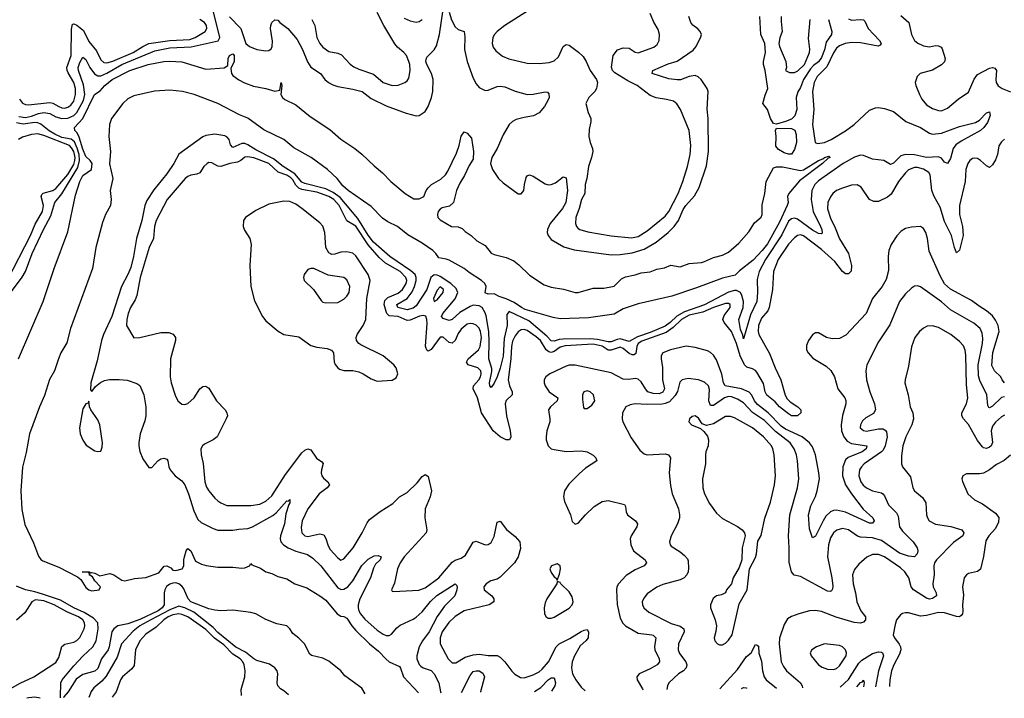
# Model space of a CAD drawing. Header units: inches. Extents: x 1682530 to 1839546, y 640742 to 791647.
# Tile 560 of 656: x 1821870 to 1828428, y 642667 to 647189. Entities that reach past the tile are written whole.
import ezdxf

# ---------------------------------------------------------------- set-up
doc = ezdxf.new("R2010")
doc.units = ezdxf.units.IN
doc.header["$MEASUREMENT"] = 0
doc.layers.add('B8624', color=7, linetype='Continuous')

msp = doc.modelspace()

# ---------------------------------------------------------------- linework, layer by layer
at = {"layer": 'B8624', "color": 5}
for points, elevation in [([(1821863.5, 646543.5), (1821910, 646537.7), (1821950, 646546.2), (1821995.5, 646564.5), (1822030.3, 646570.3), (1822070, 646564.3), (1822110, 646541.8), (1822150, 646530.7), (1822190, 646533), (1822230.8, 646549.2), (1822250, 646570), (1822284.9, 646630), (1822294.3, 646650), (1822303.6, 646690), (1822295.6, 646755.6), (1822261.8, 646850), (1822260.6, 646870), (1822270, 646902.3), (1822290, 646939.5), (1822310, 646923.7), (1822337.3, 646870), (1822367.8, 646827.8), (1822390, 646814.6), (1822410, 646815.4), (1822450, 646833), (1822550, 646890.5), (1822770, 646980.9), (1822870, 647001.4), (1823012.7, 647007.3), (1823191.3, 647048.7), (1823203.9, 647070), (1823158.8, 647250)], 360), ([(1823268.4, 647208.4), (1823342.4, 647130), (1823377.2, 647030), (1823401.6, 647010), (1823450, 646990.1), (1823510, 646982.2), (1823530, 646984.4), (1823545, 646995), (1823552.7, 647010), (1823555, 647045), (1823540.9, 647130), (1823542, 647150), (1823550, 647170.2), (1823570, 647187.9), (1823590, 647185.3), (1823603.6, 647170), (1823656.1, 647130), (1823717.3, 647057.3), (1823752.8, 646990), (1823787.5, 646907.5), (1823810, 646872.4), (1823872.9, 646830), (1823901.8, 646790), (1823926.7, 646770), (1823954.7, 646754.7), (1823990, 646743.3), (1824090, 646726.7), (1824150.1, 646710.1), (1824210, 646663.9), (1824310, 646615), (1824444.9, 646564.9), (1824510, 646547.5), (1824531.8, 646550), (1824570, 646577), (1824589.9, 646610.1), (1824614, 646670), (1824620.9, 646710), (1824623.9, 646790), (1824612, 646830), (1824582, 646890), (1824575.4, 646910), (1824576.3, 646923.7), (1824581.5, 646938.5), (1824630, 646986.7), (1824645.9, 647014.1), (1824665.4, 647090), (1824690, 647256)], 360), ([(1823815.8, 647190), (1823835.8, 647150), (1823849.5, 647070), (1823870, 647030.2), (1823890, 647005), (1823930, 646976.9), (1823990, 646964.5), (1824014.4, 646954.4), (1824072.1, 646892.1), (1824095.2, 646875.2), (1824130, 646858.4), (1824226.3, 646826.3), (1824290.4, 646770), (1824350, 646749.3), (1824390, 646751.3), (1824435.6, 646770), (1824450, 646780.3), (1824462, 646798), (1824470.5, 646849.5), (1824468.6, 646890), (1824462.8, 646910), (1824446, 646950), (1824429.1, 646970), (1824385.9, 647005.9), (1824368.2, 647028.2), (1824294.6, 647150), (1824250, 647237.2)], 380), ([(1824730, 647238.8), (1824746.6, 647186.6), (1824770, 647140.5), (1824790, 647123.8), (1824830.4, 647110), (1824835.1, 647075.1), (1824833, 646990), (1824850.7, 646910), (1824890, 646798.4), (1824910, 646762), (1824930, 646737), (1824970, 646717), (1824990, 646718), (1825050, 646744.2), (1825070, 646746.7), (1825101, 646741), (1825170, 646711.3), (1825250, 646691.2), (1825290, 646691.3), (1825370, 646708.7), (1825385.1, 646705.1), (1825395.4, 646695.4), (1825395.6, 646670), (1825387.6, 646650), (1825364.4, 646610), (1825330, 646567.8), (1825292.5, 646547.5), (1825230, 646537.7), (1825177.5, 646522.5), (1825151.6, 646510), (1825130.2, 646490), (1825090, 646422), (1825050.2, 646329.8), (1825013.8, 646270), (1825005.6, 646230), (1825018.2, 646190), (1825060.2, 646130), (1825090, 646102), (1825190, 646029.3), (1825210.6, 646029.4), (1825227.1, 646050), (1825231.5, 646090), (1825243.9, 646136.1), (1825250, 646148.2), (1825265.3, 646154.7), (1825290, 646146.2), (1825370, 646094.4), (1825390, 646089.1), (1825410, 646091.1), (1825437.8, 646102.2), (1825490, 646141.3), (1825510, 646134.8), (1825517.9, 646050), (1825507.5, 645970), (1825485.3, 645930), (1825403, 645830), (1825385, 645790), (1825383, 645770), (1825389.4, 645750), (1825410, 645723.2), (1825494.2, 645674.2), (1825563.9, 645656.1), (1825810, 645621.3), (1825870, 645623.3), (1825950, 645634.4), (1826030, 645659.5), (1826110, 645706.5), (1826190, 645770.7), (1826229.9, 645810.1), (1826257.5, 645850), (1826290, 645924.4), (1826306, 645950), (1826365.5, 646014.5), (1826395.6, 646070), (1826444.6, 646215.4), (1826456.6, 646310), (1826456.3, 646530), (1826448, 646592), (1826455.1, 646710), (1826449.7, 646729.7), (1826409.7, 646790), (1826388.5, 646808.5), (1826370, 646816.1), (1826330, 646810.5), (1826271.8, 646788.2), (1826250, 646787.5), (1826194.4, 646794.4), (1826083.6, 646830), (1826087.3, 646850), (1826190, 646894.2), (1826250, 646912.2), (1826355.3, 646984.7), (1826376.5, 647010), (1826406.6, 647073.4), (1826410.4, 647090), (1826402.5, 647110), (1826387.4, 647127.4), (1826352.5, 647152.5), (1826340.3, 647170), (1826326.4, 647210)], 360), ([(1825258.7, 647250), (1825101.1, 647150), (1825050.3, 647110), (1825031.8, 647090), (1825022.3, 647070), (1825016.5, 647030), (1825024.7, 647004.7), (1825041.8, 646981.8), (1825085.8, 646945.8), (1825127.7, 646927.7), (1825250, 646898.4), (1825330, 646897.2), (1825395.8, 646904.2), (1825430, 646914.9), (1825458.3, 646941.7), (1825490.7, 647009.3), (1825510, 647023.1), (1825530, 647018.3), (1825592.6, 646972.6), (1825622.3, 646942.3), (1825644, 646910), (1825670, 646850.7), (1825710.8, 646790), (1825718, 646770), (1825712.4, 646730), (1825701.6, 646710), (1825661.6, 646670), (1825640.5, 646630), (1825655.5, 646570), (1825673.4, 646530), (1825674.9, 646510), (1825662.2, 646457.8), (1825660.2, 646410), (1825669.1, 646370), (1825685.2, 646330), (1825687.3, 646310), (1825679.3, 646270), (1825659.3, 646210), (1825648.4, 646130), (1825635.2, 646090), (1825633.1, 646030), (1825611, 645990), (1825596.8, 645930), (1825574.7, 645870), (1825571.8, 645830), (1825579.5, 645810), (1825590, 645797.1), (1825600.7, 645790), (1825654.1, 645774.1), (1825810, 645749.5), (1825944, 645736), (1825990, 645744.6), (1826050, 645780.9), (1826170, 645880.1), (1826193.5, 645910), (1826256.1, 646030), (1826287.1, 646110), (1826317.2, 646210), (1826334.5, 646290), (1826341, 646350), (1826329, 646450), (1826271.3, 646591.3), (1826247.1, 646627.1), (1826224.8, 646644.8), (1826177.6, 646657.6), (1826110, 646667.1), (1826070, 646683.4), (1825982.2, 646750), (1825921.3, 646781.3), (1825834.3, 646834.3), (1825818.4, 646850), (1825811.4, 646871.4), (1825822.4, 646950), (1825851.5, 646988.5), (1825890, 647000.3), (1825930, 646997.8), (1825970, 646971.7), (1825990, 646968.6), (1826093.4, 647006.6), (1826115.9, 647024.1), (1826128.7, 647050), (1826131.2, 647090), (1826122.7, 647122.7), (1826092.9, 647172.9), (1826069.8, 647230)], 380), ([(1821870, 646658.4), (1821890, 646632.4), (1821910, 646623.2), (1821930, 646621.1), (1822070, 646637.8), (1822090, 646632.8), (1822130, 646609.2), (1822150, 646602.4), (1822170, 646600.1), (1822190, 646604.7), (1822210, 646618.6), (1822230, 646645.8), (1822242.5, 646690), (1822241.3, 646730), (1822231.6, 646770), (1822193.5, 646833.5), (1822186.3, 646850), (1822184.4, 646870), (1822212.1, 646950), (1822215.3, 647124.7), (1822222.2, 647157.8), (1822230, 647162), (1822250, 647152.7), (1822296.3, 647116.3), (1822330, 647044.2), (1822382.2, 646982.2), (1822410, 646922), (1822430, 646904), (1822450, 646901.3), (1822490, 646912.6), (1822625.6, 646970), (1822690, 647011.1), (1822730, 647028.9), (1822870, 647049.3), (1823003.4, 647056.6), (1823038.1, 647070), (1823105.3, 647110), (1823116, 647130), (1823114.5, 647150), (1823101.6, 647170), (1823070.2, 647190.2)], 380), ([(1827390, 647194.3), (1827410, 647185), (1827470, 647191), (1827490, 647187.4), (1827499, 647179), (1827520.7, 647130), (1827596.5, 647050), (1827608.2, 647030), (1827601.1, 647018.9), (1827586.7, 647013.3), (1827470, 647034.4), (1827410, 647036.9), (1827368.4, 647030), (1827330, 647015.5), (1827310, 646998.2), (1827290, 646968), (1827245.4, 646874.6), (1827181.6, 646810), (1827162.5, 646770), (1827151, 646710), (1827158.2, 646590), (1827150.1, 646490.1), (1827168.5, 646370), (1827184.3, 646364.3), (1827229.2, 646370), (1827275.3, 646390), (1827370, 646447.5), (1827427.9, 646490), (1827530, 646585.9), (1827570, 646601.5), (1827590, 646602.9), (1827630, 646596.4), (1827690, 646576.1), (1827771.6, 646510), (1827870, 646471.4), (1827930, 646431.5), (1827950, 646425.1), (1828010, 646433.1), (1828130, 646477.4), (1828236.5, 646503.5), (1828261.7, 646518.3), (1828310, 646568.4), (1828330, 646574), (1828333.4, 646550), (1828316.8, 646503.2), (1828291.6, 646470), (1828269, 646450), (1828139.7, 646380.3), (1828104.9, 646355.1), (1828086.9, 646330), (1828070, 646264), (1828050, 646231.1), (1828030, 646238.9), (1828010, 646266.2), (1827990, 646274.9), (1827910, 646270.3), (1827830, 646287.5), (1827770, 646290.2), (1827738.8, 646281.2), (1827690, 646232.2), (1827670, 646224.6), (1827624.5, 646250), (1827550, 646258.7), (1827490, 646284.7), (1827470, 646286), (1827430, 646272.2), (1827355.5, 646230), (1827190, 646115.2), (1827166.7, 646090), (1827145.5, 646050), (1827141.8, 645990), (1827154.4, 645910), (1827204.6, 645810), (1827212.5, 645790), (1827213.9, 645766.1), (1827210, 645761.7), (1827190, 645764.8), (1827150, 645785.8), (1827050, 645859.9), (1827030, 645866.5), (1827010, 645862.8), (1826990, 645846.1), (1826945.3, 645754.7), (1826836.5, 645590), (1826794.6, 645510), (1826781.5, 645458.5), (1826785.1, 645370), (1826779.5, 645310), (1826736.9, 645223.1), (1826690, 645061.2), (1826685.6, 645085.6), (1826670, 645124.5), (1826659.6, 645190), (1826687.9, 645270), (1826690.3, 645310), (1826680.7, 645350), (1826670.8, 645370), (1826644.5, 645384.5), (1826630, 645385.2), (1826590, 645373.2), (1826430, 645289.3), (1826296.9, 645243.1), (1826247.1, 645212.9), (1826202.4, 645170), (1826170, 645147), (1826070, 645103.4), (1825985.4, 645074.6), (1825930, 645043.9), (1825870, 645061.4), (1825850, 645058.5), (1825810, 645042.9), (1825790, 645043.2), (1825718.4, 645058.4), (1825670, 645061.7), (1825490, 645060.7), (1825462.6, 645057.4), (1825430, 645046.5), (1825410, 645048), (1825379.9, 645079.9), (1825261.7, 645181.7), (1825130, 645243.7), (1825115.4, 645224.6), (1825117.5, 645150), (1825096.1, 645063.9), (1825090, 644947.7), (1825070, 644867.2), (1825050, 644809.8), (1825030, 644766.9), (1825010, 644738.4), (1825000.5, 644750), (1825000.2, 644770), (1825015.3, 644844.7), (1825015, 644865), (1824993.8, 644930), (1824997.3, 645042.7), (1824993.9, 645110), (1824976.3, 645216.3), (1824970, 645236.5), (1824950, 645271), (1824930, 645282.6), (1824890, 645286.1), (1824870, 645278.5), (1824802.6, 645237.4), (1824750, 645189.9), (1824730, 645185.2), (1824690, 645197.8), (1824680.6, 645210), (1824688.2, 645230), (1824771, 645329), (1824788.7, 645370), (1824777.4, 645397.4), (1824741.3, 645430), (1824670, 645477.5), (1824650, 645487), (1824630, 645489.6), (1824608.4, 645471.6), (1824581.1, 645390), (1824510, 645282.6), (1824490, 645267.3), (1824450, 645254.5), (1824388.5, 645270), (1824383, 645290), (1824450, 645330.1), (1824485.1, 645374.9), (1824499.8, 645410), (1824509.7, 645450), (1824510.2, 645470), (1824503.3, 645490), (1824475.1, 645515.1), (1824334.5, 645610), (1824227.3, 645707.3), (1824190, 645753.3), (1824123, 645863), (1824005, 646005), (1823958.2, 646038.2), (1823910, 646062.3), (1823770, 646096.8), (1823750, 646106.6), (1823702, 646162), (1823625.3, 646210), (1823561.6, 646261.6), (1823442.5, 646322.5), (1823390, 646355.3), (1823370, 646362.7), (1823350, 646362.9), (1823290, 646336.2), (1823274.9, 646354.9), (1823265.5, 646390), (1823250, 646407.8), (1823235.4, 646415.4), (1823170, 646425.2), (1823110, 646417.7), (1823090, 646409.1), (1822930, 646292.2), (1822896.5, 646230), (1822850, 646161.1), (1822764.1, 646055.9), (1822717, 645983), (1822703.3, 645950), (1822684.8, 645850), (1822649, 645731), (1822629.2, 645610), (1822610, 645538), (1822590.1, 645490), (1822547.3, 645410), (1822484.4, 645210), (1822429.1, 645090), (1822415.6, 645050), (1822385.4, 644914.6), (1822343.7, 644770), (1822342.5, 644722.5), (1822350, 644711.3), (1822375.1, 644744.9), (1822407.7, 644772.3), (1822434.5, 644785.5), (1822467.9, 644792.1), (1822532.3, 644792.3), (1822585.8, 644785.8), (1822650, 644765.5), (1822670, 644750.7), (1822696.9, 644690), (1822711.1, 644610), (1822710.2, 644550), (1822704.1, 644515.9), (1822673.4, 644430), (1822663.6, 644370), (1822662.8, 644350), (1822670, 644311), (1822690, 644262), (1822730, 644204), (1822750, 644206), (1822789.2, 644250), (1822810, 644262.8), (1822830, 644266.8), (1822850, 644261), (1822857.3, 644250), (1822864.4, 644210), (1822872.8, 644190), (1822904.7, 644150), (1822950, 644116.3), (1822970.1, 644090.1), (1822994, 644030), (1823030, 643916.1), (1823057.5, 643857.5), (1823078.5, 643838.5), (1823158.4, 643798.4), (1823190, 643788.2), (1823290, 643786.9), (1823330, 643795.1), (1823390, 643798.6), (1823420.9, 643810), (1823555.5, 643884.5), (1823577.5, 643902.5), (1823650, 643982), (1823658.7, 643981.3), (1823670, 643990.6), (1823670.2, 643970), (1823662.3, 643957.7), (1823643.6, 643896.4), (1823633.7, 643830), (1823607.3, 643750), (1823604.5, 643730), (1823609.4, 643710), (1823627, 643690), (1823658, 643670), (1823710, 643648.3), (1823786, 643626), (1823821.6, 643601.6), (1823875.9, 643550), (1823990, 643402.9), (1824011.5, 643391.5), (1824030, 643394), (1824054.9, 643410), (1824088.9, 643450), (1824150, 643551.9), (1824190, 643593.4), (1824230, 643615.3), (1824258, 643618), (1824277.3, 643610), (1824270.3, 643590), (1824240, 643560), (1824225.7, 643534.3), (1824205.9, 643470), (1824136.5, 643330), (1824125.3, 643290), (1824124.9, 643270), (1824128.6, 643250), (1824139.1, 643230), (1824170, 643193.5), (1824250, 643121.8), (1824290, 643093.8), (1824310, 643085.4), (1824330, 643085.2), (1824345.8, 643094.2), (1824382.7, 643137.3), (1824405, 643155), (1824490, 643194), (1824510, 643207.4), (1824550, 643244.1), (1824607.3, 643312.7), (1824647.6, 643352.4), (1824770, 643428.7), (1824780, 643420), (1824783.2, 643410), (1824781.4, 643390), (1824768.2, 643350), (1824698.9, 643281.1), (1824650, 643212), (1824597, 643110), (1824553.8, 643050), (1824531.8, 643010), (1824514.4, 642950), (1824514.8, 642930), (1824530, 642891.8), (1824541.2, 642881.2), (1824558.4, 642870), (1824610, 642851.9), (1824630, 642830.3), (1824661, 642770), (1824671.8, 642710), (1824674.1, 642704.5)], 360), ([(1824430, 647197.8), (1824470, 647180.2), (1824510, 647173.1), (1824530, 647175.8), (1824549.8, 647190.2)], 380), ([(1827257.7, 647190), (1827279.8, 647110), (1827276.4, 647090), (1827241.6, 647038.4), (1827230, 646987.6), (1827210, 646936), (1827190, 646907.7), (1827156.1, 646883.9), (1827137.7, 646862.3), (1827091.5, 646790), (1827070, 646736.9), (1827052.7, 646707.3), (1827042.1, 646670), (1827045.7, 646590), (1827032.3, 646547.7), (1827010, 646525.4), (1826970, 646509.6), (1826910, 646492.1), (1826890, 646497.7), (1826870, 646530.9), (1826850, 646589.9), (1826819.2, 646630), (1826834.2, 646685.8), (1826851.8, 646730), (1826835.9, 646850), (1826824.8, 646890), (1826824.1, 646910), (1826836.7, 646970), (1826832.3, 647030), (1826806.8, 647090), (1826799.7, 647210)], 340), ([(1826942.6, 647210), (1826942.7, 647177.3), (1826949.1, 647110), (1826933, 647067), (1826926.7, 647030), (1826930.3, 647010), (1826973.6, 646910), (1826976.5, 646870), (1826970.4, 646850), (1826996.1, 646836.1), (1827030, 646837.7), (1827052.9, 646847.1), (1827096.4, 646890), (1827129.6, 646970), (1827131.6, 646991.6), (1827123.9, 647063.9), (1827134.3, 647190)], 340), ([(1827737.6, 647217.6), (1827791.3, 647170), (1827809.3, 647090), (1827830, 647049.2), (1827851.8, 647031.8), (1827890, 647013.7), (1827930, 647008.4), (1827970, 647016.2), (1827990, 647014.9), (1828006.2, 647006.2), (1828014.4, 646994.4), (1828032.9, 646930), (1828030, 646907.6), (1828010, 646887.2), (1827950, 646853.1), (1827866.8, 646830), (1827847.7, 646810), (1827834.9, 646770), (1827838.4, 646750), (1827862.3, 646690), (1827879.5, 646659.5), (1827910, 646621.1), (1827950, 646596.5), (1827990, 646583.2), (1828010, 646582.4), (1828050, 646599), (1828120.4, 646659.6), (1828190, 646704.9), (1828227.1, 646792.9), (1828250, 646823.8), (1828330, 646865), (1828350, 646870.2), (1828365.7, 646865.7), (1828376.5, 646850), (1828372.1, 646790), (1828374.4, 646770), (1828386.9, 646746.9), (1828412.7, 646730), (1828470, 646708.9)], 380), ([(1821863.4, 644930), (1822027.5, 645310), (1822099.4, 645530), (1822190, 645775.5), (1822241.3, 646018.7), (1822270, 646110.5), (1822290, 646151.2), (1822349.6, 646190.4), (1822353, 646230), (1822338.9, 646250), (1822310, 646276.1), (1822290, 646325.2), (1822266.6, 646406.6), (1822253.9, 646433.9), (1822238.4, 646450), (1822235.6, 646470), (1822289.7, 646530.3), (1822369.4, 646690.6), (1822405.8, 646714.2), (1822437.5, 646750), (1822487.1, 646790), (1822602.7, 646850), (1822725.6, 646890), (1822830, 646910.1), (1822870, 646913.3), (1822950, 646908.8), (1823110, 646858.6), (1823233.1, 646866.9), (1823256.9, 646883.1), (1823258.7, 646930), (1823266.6, 646950), (1823290, 646962), (1823298.4, 646950), (1823298.7, 646910), (1823276.4, 646863.6), (1823281.1, 646830), (1823290, 646816.9), (1823330, 646786.9), (1823367.5, 646767.5), (1823426.4, 646746.4), (1823510.2, 646730.2), (1823570, 646712.7), (1823602, 646718), (1823611, 646771), (1823616, 646750), (1823610.4, 646690), (1823620.4, 646670), (1823637.2, 646657.2), (1823710, 646621.1), (1823804.7, 646544.7), (1823936.6, 646456.6), (1824010, 646392.4), (1824102.4, 646330), (1824150, 646292), (1824230, 646214), (1824287.6, 646167.6), (1824341.3, 646110), (1824437.6, 646030), (1824494.6, 645994.6), (1824530, 645995.4), (1824562.4, 646010), (1824577.7, 646050), (1824590, 646068.4), (1824614, 646090), (1824674.6, 646125.4), (1824705.2, 646154.8), (1824721.7, 646178.3), (1824780.5, 646299.5), (1824798, 646350), (1824810, 646412), (1824830, 646442), (1824850, 646432), (1824878.8, 646398.8), (1824893.4, 646310), (1824890, 646259.3), (1824863.9, 646216.1), (1824833.4, 646150), (1824800.7, 646099.3), (1824780.2, 646050), (1824759.3, 645970), (1824733.3, 645946.7), (1824684.8, 645935.2), (1824670, 645925.7), (1824657.9, 645910), (1824652.3, 645890), (1824654.2, 645870), (1824670, 645855.6), (1824747.2, 645810), (1824790, 645807.8), (1824818.2, 645798.2), (1824837.2, 645777.2), (1824877.3, 645750), (1824914.9, 645714.9), (1824970, 645683.7), (1825010, 645632.7), (1825030, 645623.6), (1825110, 645603.5), (1825160.8, 645580.8), (1825194.8, 645554.8), (1825266.4, 645486.4), (1825362.8, 645422.8), (1825410, 645406.5), (1825492.8, 645392.8), (1825570, 645370.3), (1825590, 645371.4), (1825690, 645399.3), (1825761.1, 645398.9), (1825819, 645410), (1825830, 645413.7), (1825877.5, 645462.5), (1825905.6, 645474.4), (1825970, 645488.1), (1826010, 645502.7), (1826070, 645508.8), (1826114, 645526), (1826165.2, 645534.8), (1826207.5, 645552.5), (1826270, 645542.8), (1826330, 645564.4), (1826410, 645571.4), (1826430, 645576.5), (1826490, 645605.2), (1826550, 645618.6), (1826590, 645639.1), (1826660.6, 645699.4), (1826725.8, 645774.2), (1826764.5, 645835.5), (1826807.9, 645872.1), (1826815.1, 645890), (1826815.7, 645955.7), (1826833.1, 646030), (1826841.6, 646110), (1826890, 646202), (1826910, 646207.6), (1826950, 646207.8), (1827070, 646184.7), (1827090, 646187.6), (1827189.9, 646250.1), (1827218.4, 646261.6), (1827230, 646271.2), (1827259.1, 646279.1), (1827268.2, 646270), (1827255, 646265), (1827217.8, 646230), (1827064, 646116), (1826992.4, 646030), (1826982.8, 646010), (1826987.5, 645970), (1826980.9, 645950), (1826930, 645840.6), (1826850, 645695.6), (1826815.7, 645650), (1826754.1, 645585.9), (1826663.9, 645516.1), (1826634.6, 645485.4), (1826550, 645465.9), (1826378, 645402), (1826212.5, 645347.5), (1825990, 645294.4), (1825890, 645262), (1825830, 645226.5), (1825657.8, 645202.2), (1825470, 645196.3), (1825423.4, 645203.4), (1825237.6, 645257.6), (1825211.8, 645270), (1825163.5, 645303.5), (1825110, 645329.6), (1825063.3, 645343.3), (1825030, 645361.6), (1824990, 645360.3), (1824970, 645368.6), (1824977.4, 645410), (1824968.4, 645430), (1824946.2, 645450), (1824864.2, 645504.2), (1824831.2, 645531.2), (1824730, 645585.4), (1824710, 645594), (1824661, 645601), (1824642.2, 645630), (1824622.6, 645650), (1824550, 645699.7), (1824455.3, 645755.3), (1824385.7, 645810), (1824321.5, 645841.5), (1824285.5, 645865.5), (1824210, 645944.6), (1824058, 646050), (1824022.5, 646082.5), (1823985.3, 646130), (1823919.8, 646190), (1823811.9, 646270), (1823695.5, 646335.5), (1823629.7, 646390), (1823495.8, 646455.8), (1823390, 646532.7), (1823335.2, 646555.2), (1823189.7, 646630), (1823032.8, 646690), (1822954.5, 646710), (1822870, 646718.1), (1822767, 646713), (1822630, 646681.4), (1822590, 646660.8), (1822557.1, 646630), (1822482, 646530), (1822468.7, 646491.3), (1822462.9, 646410), (1822474.6, 646310), (1822468.4, 646228.4), (1822490.2, 646130), (1822473.8, 646050), (1822479.3, 645990), (1822474.5, 645950), (1822442.4, 645890), (1822421.8, 645838.2), (1822378.4, 645670), (1822355.9, 645530), (1822208.8, 645130), (1822185.1, 645034.9), (1822145.3, 644970), (1822127.8, 644930), (1822102.6, 644850), (1822069.2, 644790.8), (1822034.8, 644685.2), (1822001.8, 644610), (1821936.1, 644430), (1821914.2, 644305.8), (1821890, 644206.6), (1821877.5, 644050), (1821885, 643925), (1821904.8, 643824.8), (1821962.7, 643702.7), (1821994.5, 643614.5), (1822011.3, 643591.3), (1822023.8, 643583.8), (1822130, 643541.2), (1822256, 643476), (1822277.6, 643457.6), (1822310, 643404.4), (1822330, 643388.7), (1822350, 643384.2), (1822399, 643390), (1822409.2, 643410), (1822369.7, 643449.7), (1822355.6, 643475.6), (1822334, 643490), (1822336.4, 643496.4), (1822328.4, 643508.4), (1822286, 643510), (1822334, 643510), (1822343.6, 643503.6), (1822350, 643506), (1822370, 643500.5), (1822404.1, 643484.1), (1822470, 643499), (1822496.9, 643490), (1822550, 643453.4), (1822570, 643450.2), (1822634.1, 643465.9), (1822710, 643472.2), (1822797.2, 643502.8), (1822832.6, 643547.4), (1822850, 643550.4), (1822876.4, 643536.4), (1822890, 643521.6), (1822910, 643517.6), (1822952.7, 643530), (1822963.7, 643550), (1822962.9, 643590), (1822967.3, 643610), (1822979.3, 643650), (1822990, 643666), (1823010.4, 643650), (1823041.8, 643581.8), (1823080.7, 643560.7), (1823111.1, 643551.1), (1823190, 643540.2), (1823290, 643541.9), (1823350, 643534.4), (1823370, 643536.9), (1823400.9, 643550), (1823410, 643566), (1823417.1, 643557.1), (1823473.4, 643533.4), (1823510, 643510.3), (1823550, 643499), (1823590, 643477.8), (1823650, 643462), (1823703, 643430), (1823782.4, 643402.4), (1823870, 643350.3), (1823910, 643320.8), (1823984.3, 643230), (1824010, 643213.8), (1824030, 643211.3), (1824050, 643200.3), (1824082.3, 643150), (1824110, 643117.8), (1824200.1, 643030), (1824260.6, 642980.6), (1824310, 642928.6), (1824331.3, 642910), (1824398.7, 642878.7), (1824407.5, 642867.5), (1824426.9, 642810), (1824525.7, 642702.5)], 340), ([(1821810, 645369.4), (1821887.6, 645472.4), (1821909.5, 645510), (1821953.3, 645630), (1822028, 645790), (1822077.9, 645882.1), (1822104.6, 645970), (1822151.1, 646028.9), (1822256.5, 646203.5), (1822269.2, 646250), (1822266.1, 646290), (1822253.7, 646333.7), (1822234.3, 646374.3), (1822213.3, 646393.3), (1822150, 646404.7), (1822104.9, 646424.9), (1822067.6, 646447.6), (1822012, 646492), (1821990, 646501.9), (1821970, 646503.5), (1821893.4, 646493.4), (1821850, 646501.2)], 360), ([(1821790, 645452), (1821941.5, 645750), (1821973.6, 645826.4), (1822021.1, 645910), (1822028.4, 645950), (1822012.9, 646010), (1822017.1, 646022.9), (1822027.1, 646032.9), (1822090, 646050.1), (1822110, 646063.4), (1822190, 646158.1), (1822230, 646222.7), (1822238.2, 646250), (1822239.2, 646270), (1822231.2, 646310), (1822215.9, 646335.9), (1822201.5, 646350), (1822030, 646417.3), (1821990, 646427.4), (1821950, 646423.4), (1821890, 646407), (1821861.9, 646390)], 380), ([(1828430, 646391.8), (1828410, 646374.2), (1828392.4, 646347.6), (1828381.6, 646290), (1828370, 646255.1), (1828350, 646220.9), (1828330, 646204.5), (1828310, 646214), (1828270, 646251.3), (1828250, 646264), (1828230, 646266.6), (1828216.9, 646263.1), (1828198.4, 646250), (1828185.3, 646230), (1828171.4, 646190), (1828167.8, 646110), (1828130.1, 645950), (1828129.6, 645889.6), (1828150.1, 645810), (1828153.2, 645750), (1828130, 645654), (1828110, 645636), (1828095.8, 645670), (1828075.7, 645750), (1828030, 645843.7), (1827999.8, 645939.8), (1827961, 646010), (1827945.9, 646050), (1827933.9, 646153.9), (1827924.4, 646170), (1827890, 646192.1), (1827850, 646203.9), (1827830, 646203.7), (1827790, 646187.2), (1827770, 646168.9), (1827723, 646110), (1827674.3, 646025.7), (1827650, 646007.1), (1827590, 645978), (1827558, 645978), (1827530, 645991.3), (1827473.5, 646073.5), (1827447.7, 646087.7), (1827410, 646086.2), (1827350, 646066.5), (1827310, 646049.8), (1827286, 646030), (1827270, 646008), (1827253.5, 645970), (1827251.2, 645928.8), (1827270, 645867.2), (1827302.2, 645802.2), (1827330, 645728.1), (1827390.1, 645630.1), (1827410.2, 645549.8), (1827407.8, 645512.2), (1827390, 645495.1), (1827370, 645494.7), (1827350, 645509.8), (1827298.3, 645578.3), (1827210, 645656.7), (1827090, 645748.6), (1827070, 645754.1), (1827049.6, 645750.4), (1827030, 645736), (1826990, 645692.7), (1826922.2, 645590), (1826891.2, 645510), (1826884.4, 645390), (1826861.4, 645270), (1826851.9, 645248.1), (1826810, 645200.3), (1826790.6, 645150), (1826788.7, 645110), (1826793.3, 645090), (1826864.3, 644964.3), (1826900.6, 644870), (1826939, 644790), (1826967.2, 644687.2), (1826982.2, 644662.2), (1827001.9, 644641.9), (1827052, 644610), (1827072.4, 644590), (1827071.8, 644570), (1827050, 644549.9), (1827010.1, 644549.9), (1826990, 644561.7), (1826930, 644609.9), (1826901.9, 644641.9), (1826847.1, 644687.1), (1826834.7, 644710), (1826823.5, 644763.5), (1826779.4, 644839.4), (1826770, 644850.6), (1826750, 644862), (1826712.9, 644872.9), (1826698.1, 644890), (1826668.7, 644948.7), (1826645.1, 645030), (1826611.5, 645111.5), (1826561.3, 645170), (1826553.9, 645190), (1826562.2, 645217.8), (1826602.9, 645270), (1826600.9, 645290), (1826590, 645297), (1826570, 645297.7), (1826490, 645271.3), (1826419.5, 645240.5), (1826330, 645219.2), (1826278.8, 645190), (1826223, 645137), (1826175, 645105), (1826012.7, 645047.3), (1825989.5, 645030), (1825980.7, 645010), (1825974.8, 644965.2), (1825963.6, 644956.4), (1825950, 644955), (1825930, 644964.1), (1825890, 644998.7), (1825870, 645006.5), (1825810, 644986.3), (1825790, 644987.2), (1825750, 645012.3), (1825690, 645026.9), (1825503.7, 645016.2), (1825470, 645005.9), (1825430, 644978.9), (1825410, 644972.1), (1825394.9, 644974.9), (1825375.7, 644990), (1825338.4, 645050), (1825310, 645076.6), (1825250, 645117.9), (1825230, 645124.9), (1825210, 645122), (1825190, 645108.3), (1825170, 645082.6), (1825152.7, 645047.3), (1825144.9, 645010), (1825141.1, 644930), (1825122.6, 644790), (1825131.4, 644750), (1825149.5, 644710), (1825150.1, 644690), (1825109.2, 644650.8), (1825103.4, 644630), (1825113, 644550), (1825137.5, 644450), (1825141.2, 644410), (1825131.8, 644388.2), (1825110, 644389.1), (1825070, 644408.7), (1825024.5, 644450), (1824945.1, 644570), (1824919.1, 644670), (1824889.9, 644730), (1824892.2, 644750), (1824929.2, 644790), (1824939.9, 644810), (1824944.6, 644830), (1824940.8, 644850), (1824922.4, 644870), (1824856.4, 644890), (1824847, 644907), (1824856.2, 644930), (1824925.3, 644990), (1824936.2, 645010), (1824944.9, 645070), (1824939.1, 645110), (1824930, 645132.5), (1824910, 645154), (1824890, 645163.2), (1824870, 645165), (1824850, 645159.1), (1824810, 645126.5), (1824790, 645096.8), (1824770, 645052.1), (1824750, 645033.3), (1824730, 645038), (1824690, 645072.9), (1824670, 645072.6), (1824610, 644992.1), (1824590, 644981.1), (1824584.5, 644984.5), (1824576.8, 644996.8), (1824573.9, 645013.9), (1824583.4, 645163.4), (1824581.9, 645190), (1824574.1, 645214.1), (1824557.5, 645217.5), (1824533.3, 645213.3), (1824470, 645186), (1824450, 645185.3), (1824390.4, 645210.4), (1824330, 645216), (1824316, 645230), (1824310, 645245.1), (1824298.6, 645290), (1824302.6, 645317.4), (1824322.7, 645337.3), (1824390, 645367.4), (1824420.2, 645390), (1824444.5, 645430), (1824447.9, 645450), (1824442.2, 645470), (1824404, 645510), (1824307, 645567), (1824264.2, 645604.2), (1824190, 645689.2), (1824110, 645813.5), (1824050, 645848.4), (1823997.1, 645950), (1823963.1, 645990), (1823928.7, 646010), (1823850, 646039.6), (1823750, 646057), (1823730, 646065.1), (1823710, 646085.9), (1823690, 646121.7), (1823676, 646136), (1823650, 646151.6), (1823592.4, 646172.4), (1823530, 646230.7), (1823430, 646267.1), (1823390, 646275.9), (1823370, 646273.6), (1823343.8, 646250), (1823321.6, 646238.4), (1823270, 646229.5), (1823210, 646210.6), (1823190, 646211.8), (1823150, 646235.8), (1823130, 646236), (1823118, 646230), (1823097.4, 646210), (1823070, 646168.2), (1823050, 646158.3), (1823010, 646153.3), (1822990, 646144.7), (1822972.4, 646130), (1822851.8, 645990), (1822779.2, 645850), (1822769.1, 645810), (1822762.4, 645730), (1822733.4, 645670), (1822673.6, 645470), (1822650.9, 645350), (1822638.9, 645321.1), (1822607.7, 645270), (1822593.2, 645230), (1822582.8, 645190), (1822581.1, 645150), (1822630, 645068.4), (1822670, 645070.5), (1822810, 645104), (1822863.7, 645103.7), (1822893, 645093), (1822907.4, 645070), (1822907.8, 645050), (1822873.8, 644930), (1822871.6, 644810), (1822878.7, 644770), (1822906.6, 644686.6), (1822924.4, 644650), (1822950, 644626), (1822970, 644624.4), (1822990, 644632.2), (1823031.2, 644670), (1823070, 644728), (1823090, 644743.8), (1823110, 644746), (1823130, 644733), (1823180.3, 644650), (1823238, 644590), (1823250.6, 644570), (1823253.4, 644550), (1823246, 644530), (1823184.4, 644410), (1823158.4, 644390), (1823100.6, 644359.4), (1823088.8, 644350), (1823077.4, 644330), (1823077.8, 644290), (1823092, 644232), (1823103.5, 644110), (1823114.5, 644074.5), (1823130, 644050.3), (1823170, 644000.3), (1823190, 643983.1), (1823210, 643968.9), (1823250, 643952.8), (1823410, 643950.9), (1823470, 643960.5), (1823510, 643980.6), (1823550, 644015.6), (1823641.5, 644158.5), (1823750, 644302.3), (1823770, 644321.1), (1823790, 644328.2), (1823810, 644322.8), (1823846.5, 644266.5), (1823883.2, 644243.2), (1823892.1, 644232.1), (1823879.4, 644190), (1823877.3, 644170), (1823882, 644150), (1823893, 644133), (1823922, 644110), (1823933.1, 644090), (1823917.6, 644070), (1823865, 644030), (1823790, 643929.7), (1823751.2, 643850), (1823744.5, 643804.5), (1823748.9, 643770), (1823768.4, 643750), (1823790, 643745.2), (1823870, 643763), (1823895.5, 643755.5), (1823910, 643732.7), (1823924, 643684), (1823938.1, 643658.1), (1823990, 643602.4), (1824010, 643588.2), (1824030, 643597.1), (1824090.8, 643670), (1824151.4, 643770), (1824183.4, 643836.6), (1824200.8, 643859.2), (1824270, 643911.8), (1824355.5, 643964.5), (1824399.7, 644010), (1824450, 644039), (1824517.2, 644102.8), (1824550, 644145.5), (1824570, 644159.3), (1824576.2, 644156.2), (1824590, 644146), (1824611.8, 644050), (1824603.9, 644010), (1824570.9, 643930), (1824568.6, 643870), (1824582.9, 643790), (1824578, 643770), (1824430.1, 643610), (1824405, 643570), (1824386.8, 643530), (1824365.5, 643434.5), (1824346.8, 643390), (1824350, 643382), (1824359.6, 643379.6), (1824528.2, 643388.2), (1824570, 643402.7), (1824661, 643470), (1824750, 643575.2), (1824770, 643586.8), (1824810, 643599.7), (1824839, 643621), (1824890, 643707), (1824910, 643713.8), (1824970, 643690.3), (1824990, 643691.6), (1825010, 643704.2), (1825030, 643744.9), (1825050, 643840.7), (1825070, 643848.2), (1825112.3, 643792.3), (1825170, 643746.2), (1825200.6, 643710), (1825205.2, 643665.2), (1825191, 643609), (1825165, 643570), (1825070, 643473.7), (1825050, 643461.2), (1825007.6, 643450), (1824976.5, 643430), (1824960.9, 643410), (1824963.7, 643390), (1825015.6, 643350), (1825027.8, 643330), (1825028.8, 643310), (1824997.3, 643290), (1824829.7, 643250.3), (1824770, 643213.2), (1824727.6, 643172.4), (1824684.4, 643110), (1824670.1, 643070), (1824671.1, 643030), (1824723.8, 642930), (1824750, 642904.5), (1824775.6, 642904.4), (1824838.1, 642941.9), (1824890, 642957.6), (1824930, 642960.9), (1824990, 642952.6), (1825050, 642952.4), (1825070, 642940.6), (1825101.5, 642910), (1825147.5, 642847.5), (1825167.5, 642827.5), (1825206.4, 642806.4), (1825230, 642803.9), (1825290, 642822.7), (1825330, 642844.2), (1825350, 642860.4), (1825391.8, 642910), (1825442.8, 643010), (1825462.1, 643030), (1825535, 643065), (1825610, 643112.1), (1825630, 643121.9), (1825650, 643125.3), (1825657.4, 643110), (1825656, 643070), (1825641.8, 643050), (1825604, 643016), (1825565.5, 642950), (1825549.2, 642910), (1825544.6, 642870), (1825551.7, 642830), (1825574.3, 642790), (1825610, 642741.9), (1825637.1, 642717.7)], 380), ([(1828429.7, 644770), (1828413.6, 644790), (1828404.7, 644810), (1828361.5, 644850), (1828344.8, 644884.8), (1828351.2, 644971.2), (1828393.1, 645110), (1828386.7, 645150), (1828370, 645185.7), (1828350, 645215.2), (1828310, 645249.3), (1828259.4, 645279.4), (1828210, 645316.7), (1828070, 645393.3), (1828030, 645429.1), (1828001.5, 645481.5), (1827927.2, 645647.2), (1827915.7, 645730), (1827904.4, 645770), (1827890, 645798.3), (1827870, 645809.8), (1827810, 645806.5), (1827770, 645798), (1827740.5, 645779.5), (1827712.5, 645747.5), (1827675.2, 645690), (1827658.8, 645650), (1827654.7, 645610), (1827657.2, 645517.2), (1827641.9, 645458.1), (1827614.8, 645410), (1827550.9, 645330), (1827507.3, 645230), (1827372.4, 645087.6), (1827330, 645064.4), (1827282, 645062), (1827244, 645070), (1827190, 645101.2), (1827170, 645101.2), (1827150, 645089), (1827123, 645050), (1827110, 645018), (1827110.6, 644990), (1827120.5, 644970), (1827153.5, 644933.5), (1827240.4, 644880.4), (1827271.7, 644851.7), (1827297.3, 644810), (1827318, 644730), (1827366, 644670), (1827372.3, 644652.3), (1827371.8, 644630), (1827349.7, 644550.3), (1827341.8, 644490), (1827344.2, 644450), (1827358, 644410), (1827380.6, 644380.6), (1827410, 644364.1), (1827511.8, 644350), (1827507.1, 644330), (1827482, 644310), (1827388.1, 644271.9), (1827370, 644255.8), (1827353.4, 644210), (1827350.4, 644150.4), (1827370.4, 644090.4), (1827409.1, 644030), (1827487.7, 643927.7), (1827553.2, 643870), (1827560.3, 643850), (1827550, 643834), (1827530, 643834.7), (1827370, 643907.9), (1827310, 643920.8), (1827290, 643917.8), (1827270, 643908.5), (1827240, 643880), (1827220.4, 643850), (1827170, 643747.6), (1827150, 643736), (1827130, 643797.2), (1827123, 643890), (1827138.5, 643950), (1827169.4, 644010.6), (1827182.5, 644050), (1827197.1, 644130), (1827193.6, 644170), (1827170, 644289.6), (1827150, 644342.7), (1827129.8, 644370), (1827081.7, 644410), (1826970, 644460.4), (1826941.1, 644481.1), (1826854.5, 644570), (1826783.8, 644623.8), (1826763.8, 644650), (1826746.1, 644686.1), (1826727.7, 644707.7), (1826676.9, 644730), (1826569.8, 644750), (1826557.1, 644770), (1826545.7, 644825.7), (1826510, 644922.4), (1826490, 644952.4), (1826470, 644972), (1826450, 644982.7), (1826370, 645004.5), (1826310, 645012.7), (1826203.8, 644990), (1826153.8, 644970), (1826142, 644950), (1826142.1, 644930), (1826150.7, 644870.7), (1826151.7, 644790), (1826164.3, 644730), (1826154, 644706), (1826130, 644695.2), (1826090, 644697), (1826054.7, 644710), (1826037.2, 644730), (1826010, 644775), (1825990, 644792.9), (1825970, 644798.6), (1825927.9, 644792.1), (1825890, 644793.6), (1825810, 644835.2), (1825570, 644887.7), (1825530, 644887.7), (1825510, 644879.9), (1825401.5, 644830), (1825375, 644810), (1825364.3, 644790), (1825363.7, 644770), (1825369.5, 644750), (1825396.8, 644710), (1825454.7, 644670), (1825450.9, 644650), (1825406.2, 644610), (1825392.8, 644590), (1825401.9, 644530), (1825400.5, 644510), (1825381, 644450), (1825376.6, 644410), (1825377.4, 644390), (1825390.2, 644350.2), (1825410, 644330.3), (1825430, 644323.8), (1825510, 644312.5), (1825610, 644316.6), (1825649.3, 644309.3), (1825690, 644287), (1825707, 644270), (1825714, 644250), (1825639.6, 644200.4), (1825596.5, 644163.5), (1825527, 644093), (1825498.8, 644050), (1825492.4, 644012.4), (1825498.6, 643978.6), (1825538, 643890), (1825550, 643844.7), (1825570, 643827.3), (1825590, 643834), (1825638, 643890), (1825695.7, 643944.3), (1825750, 643978), (1825790, 643984.9), (1825897.5, 643957.5), (1825905.3, 643945.3), (1825910.3, 643910), (1825918, 643890), (1825972.2, 643850), (1825984.9, 643830), (1825979.7, 643810), (1825941.7, 643750), (1825936.3, 643730), (1825940.5, 643690), (1825958.2, 643650), (1826035.3, 643590), (1826044.2, 643570), (1826028.4, 643550), (1825970, 643522.7), (1825910, 643484.7), (1825857.6, 643430), (1825847.5, 643410), (1825844.5, 643390), (1825848.9, 643291.1), (1825870, 643202), (1825888.1, 643168.1), (1825905.8, 643150), (1825990, 643100.1), (1826080.7, 643090), (1826090, 643086.9), (1826107.9, 643070), (1826097.8, 643010), (1826099.4, 642990), (1826128.4, 642930), (1826132.1, 642910), (1826116.1, 642890), (1826070, 642862.5), (1825995.8, 642830), (1825980.3, 642810), (1825983.2, 642790), (1826018.1, 642730), (1826019.9, 642722.9)], 420), ([(1828430, 644675.5), (1828410, 644671.4), (1828350, 644613.6), (1828330, 644603.1), (1828325.1, 644605.1), (1828317.8, 644617.8), (1828310.9, 644690), (1828264.1, 644784.1), (1828256.2, 644816.2), (1828253.1, 644890), (1828281.5, 645030), (1828284.7, 645064.7), (1828280.4, 645100.4), (1828266.8, 645130), (1828225.8, 645165.8), (1828070, 645255), (1828010, 645308.2), (1827870, 645409.7), (1827850, 645415.4), (1827830, 645412.6), (1827810, 645399.7), (1827770, 645361.1), (1827729.2, 645310), (1827664.5, 645155.5), (1827590, 645042.9), (1827511.7, 644890), (1827505.3, 644850), (1827510.2, 644790), (1827531.2, 644710), (1827563.5, 644630), (1827569.1, 644590), (1827555.5, 644564.5), (1827504.5, 644535.5), (1827483.3, 644516.7), (1827469.2, 644490), (1827468.2, 644470), (1827490, 644451.4), (1827510, 644447.7), (1827590, 644463), (1827621.7, 644461.7), (1827634.6, 644454.6), (1827642.5, 644442.5), (1827647.4, 644410), (1827634.6, 644350), (1827620.3, 644319.7), (1827610, 644308.4), (1827495, 644230), (1827475.8, 644210), (1827463.5, 644190), (1827459.4, 644150), (1827471.8, 644110), (1827488, 644088), (1827510, 644070.2), (1827550, 644049.2), (1827610, 644037.2), (1827619.6, 644030), (1827630, 644017), (1827655.6, 643955.6), (1827710, 643903.6), (1827720.9, 643880.9), (1827730, 643809.1), (1827750, 643779.7), (1827821.2, 643710), (1827847.2, 643670), (1827851.4, 643650), (1827847.8, 643630), (1827830, 643609.7), (1827790, 643614.4), (1827730, 643634.2), (1827610, 643718.1), (1827550, 643736), (1827470, 643741), (1827450, 643746.6), (1827390, 643790.5), (1827350, 643798.8), (1827312.8, 643787.2), (1827290, 643768.7), (1827270, 643735.4), (1827256.4, 643690), (1827250.6, 643610), (1827278.8, 643470), (1827285.5, 643414.5), (1827284, 643396), (1827276.7, 643383.3), (1827270, 643378), (1827250, 643381.5), (1827070, 643477.7), (1827028.2, 643488.2), (1827010, 643509), (1826995, 643575), (1826995.8, 643670), (1826989.8, 643749.8), (1827000.2, 643890), (1827050.5, 644070), (1827058.3, 644130), (1827050.6, 644250), (1827043.4, 644290), (1827028.5, 644330), (1827001.7, 644370), (1826904.2, 644444.2), (1826830, 644517.7), (1826751.7, 644571.7), (1826690, 644635.4), (1826650, 644660.8), (1826610, 644675.9), (1826590, 644678.2), (1826564.1, 644670), (1826490, 644618.1), (1826470, 644618.9), (1826458.9, 644650), (1826464.5, 644724.5), (1826457.3, 644750), (1826430, 644774.5), (1826390, 644788.3), (1826323.2, 644796.8), (1826282, 644790), (1826267.4, 644772.6), (1826250.2, 644710.2), (1826236.3, 644683.7), (1826197.1, 644642.9), (1826170, 644630.3), (1826150, 644626), (1826050, 644624.3), (1825970, 644629.7), (1825936.9, 644623.1), (1825907.3, 644610), (1825886, 644570), (1825882.4, 644530), (1825886.7, 644510), (1825942, 644402), (1825999.3, 644319.3), (1826030, 644295.6), (1826050, 644289.1), (1826170, 644296.9), (1826190.4, 644290), (1826203.7, 644270), (1826196, 644170), (1826205.7, 644085.7), (1826215.8, 644030), (1826256.9, 643930), (1826265.5, 643890), (1826264.4, 643870), (1826251, 643829), (1826208.4, 643750), (1826197.1, 643710), (1826201.6, 643690), (1826210, 643680.5), (1826270, 643642.8), (1826298.9, 643618.9), (1826317.2, 643597.2), (1826322.3, 643582.3), (1826324.9, 643535.1), (1826321.5, 643510), (1826313.4, 643490), (1826295.6, 643470), (1826270, 643456.5), (1826153.6, 643426.4), (1826112.8, 643407.2), (1826050, 643362.9), (1826026.3, 643333.7), (1826016.5, 643310), (1826017.4, 643290), (1826027.6, 643270), (1826060.6, 643240.6), (1826210, 643165.9), (1826270, 643147.7), (1826293.2, 643130), (1826295.8, 643110), (1826257.3, 643030), (1826256.1, 642990), (1826265, 642965), (1826306.3, 642910), (1826312.9, 642890), (1826309.4, 642870), (1826291.1, 642850), (1826258, 642830), (1826193.4, 642770), (1826183.6, 642750), (1826179.8, 642725.1)], 440), ([(1828430, 644552.6), (1828410, 644541.7), (1828370, 644506.8), (1828350, 644480.9), (1828340.9, 644450), (1828348.6, 644371.4), (1828340.7, 644350), (1828330, 644339.8), (1828310, 644331.8), (1828290, 644335.3), (1828282.3, 644342.3), (1828250, 644383.9), (1828190, 644492.1), (1828155, 644530), (1828145, 644550), (1828145.2, 644570), (1828176, 644630), (1828184.2, 644670), (1828175, 644755), (1828172.5, 644952.5), (1828166.8, 644986.8), (1828154.9, 645014.9), (1828130, 645044.7), (1828071.1, 645090), (1827990, 645136.8), (1827950.3, 645149.7), (1827914.5, 645145.5), (1827890, 645132.8), (1827862.6, 645110), (1827831.6, 645070), (1827810, 645009), (1827790, 644879), (1827766.5, 644790), (1827765.3, 644770), (1827787.6, 644690), (1827800.3, 644610), (1827819, 644570), (1827822.6, 644530), (1827811.1, 644490), (1827770.9, 644410), (1827752.5, 644350), (1827743, 644283), (1827744, 644230), (1827750.3, 644210), (1827802.7, 644142.7), (1827819.6, 644070), (1827830, 644050.5), (1827884, 644004), (1827905.5, 643970), (1827910.3, 643890), (1827915.3, 643870), (1827928.4, 643850), (1827970, 643826.9), (1828072.5, 643812.5), (1828143.8, 643790), (1828157.6, 643770), (1828152.4, 643750), (1828090, 643704.7), (1827976.2, 643590), (1827963.5, 643570), (1827959.3, 643550), (1827960.1, 643490), (1827952.3, 643430), (1827955, 643410), (1827973.8, 643370), (1827976.5, 643350), (1827950, 643331), (1827930, 643328.5), (1827910, 643333.2), (1827822, 643390), (1827807.9, 643410), (1827791, 643470), (1827779.6, 643490), (1827766, 643510), (1827737.1, 643537.1), (1827630, 643610.4), (1827590, 643624.2), (1827550, 643624.3), (1827512.9, 643607.1), (1827459.1, 643560.9), (1827430, 643525.1), (1827417.3, 643490), (1827421.6, 643430), (1827437.5, 643370), (1827446.4, 643310), (1827472.6, 643250), (1827503.1, 643210), (1827502.8, 643190), (1827490, 643174.3), (1827470, 643167.6), (1827428.6, 643171.4), (1827307.9, 643207.9), (1827210, 643245), (1827167.3, 643252.7), (1827130, 643250.8), (1827058.8, 643230), (1827010, 643212.8), (1826984.5, 643195.5), (1826961.7, 643158.3), (1826931.6, 643068.4), (1826928.7, 643030), (1826942.7, 642910), (1826957.9, 642877.9), (1826977.8, 642850), (1827071, 642771), (1827081.9, 642750), (1827083.1, 642737.4)], 460), ([(1828470, 644287.8), (1828427.5, 644252.5), (1828375.8, 644224.2), (1828330, 644189.8), (1828290, 644166.9), (1828262.3, 644162.3), (1828176.3, 644163.7), (1828150.6, 644149.4), (1828145.5, 644130), (1828150, 644112), (1828183.8, 644030), (1828228.2, 643990), (1828281.8, 643961.8), (1828370, 643900.3), (1828391.4, 643871.4), (1828390, 643840.9), (1828370, 643798), (1828325, 643750), (1828304.5, 643715.5), (1828288.8, 643611.2), (1828270, 643527.3), (1828250, 643512.2), (1828190, 643499.7), (1828175.5, 643490), (1828160.4, 643470), (1828150.2, 643410), (1828155.2, 643355.2), (1828149.5, 643290), (1828151.4, 643248.6), (1828149.2, 643230), (1828140.4, 643219.6), (1828130, 643210.8), (1828110, 643211.2), (1828030, 643235.8), (1827990, 643239.7), (1827910, 643218.9), (1827870, 643215), (1827790, 643236.9), (1827770, 643237.4), (1827750, 643233), (1827736.1, 643223.9), (1827710.3, 643190), (1827700.2, 643159.8), (1827687.8, 643090), (1827695.8, 643070), (1827728.4, 643028.4), (1827736.8, 643010), (1827737.6, 642990), (1827730, 642962), (1827691.1, 642890), (1827676.4, 642850), (1827664.4, 642790), (1827662.1, 642750), (1827663.3, 642745.3)], 480), ([(1824172.2, 642697.7), (1824150, 642734.2), (1824036.6, 642816.6), (1824008.3, 642850), (1823930, 642914.8), (1823890, 642935.3), (1823813.1, 642953.1), (1823801.7, 642961.7), (1823767.4, 643030), (1823730, 643068.7), (1823690, 643098.5), (1823669.8, 643130), (1823650, 643149.8), (1823582.2, 643162.2), (1823510, 643191.2), (1823443.6, 643230), (1823410, 643239.5), (1823290, 643253.5), (1823210, 643249.8), (1823170, 643254.2), (1823130, 643263.7), (1823010, 643309.9), (1822993.2, 643330), (1822960.4, 643400.4), (1822950, 643414.7), (1822930, 643429.8), (1822910, 643436.1), (1822890, 643433.3), (1822870, 643426.8), (1822848, 643412), (1822836.5, 643390), (1822833.1, 643370), (1822832.1, 643290), (1822819.9, 643270), (1822792.8, 643250), (1822670, 643192.8), (1822590, 643164.2), (1822523.8, 643150), (1822496.3, 643130), (1822483.3, 643110), (1822467.2, 643010), (1822459.7, 642990), (1822414.5, 642930), (1822390, 642866.6), (1822370, 642847.8), (1822290, 642825.4), (1822246.2, 642793.8), (1822193.8, 642710), (1822163.2, 642676.8), (1822161.4, 642670.3)], 340), ([(1822142.1, 642670), (1822143.1, 642676.9), (1822144, 642770), (1822153, 642790), (1822230, 642883.9), (1822290, 642948.7), (1822356.5, 643010), (1822378.8, 643050), (1822392.3, 643130), (1822390.4, 643170), (1822361.8, 643201.8), (1822299.8, 643239.8), (1822229.9, 643270), (1822141.1, 643321.1), (1822021.4, 643361.4), (1821970, 643376.9), (1821908.7, 643388.7), (1821850, 643413.7)], 340), ([(1821772.3, 642710), (1821873.2, 642766.8), (1821965.4, 642810), (1822110, 642905.5), (1822130, 642938), (1822150, 643011.6), (1822170, 643026.7), (1822230, 643040.2), (1822250, 643052.4), (1822270, 643072.4), (1822300.1, 643130), (1822305, 643150), (1822302.8, 643170), (1822290.4, 643190), (1822262.7, 643210), (1822183.8, 643243.8), (1822099, 643290), (1822030, 643315.9), (1821976.5, 643323.5), (1821950.2, 643310), (1821904, 643236), (1821850, 643187.3)], 360), ([(1823660.6, 642690.7), (1823630, 642716.8), (1823608, 642730), (1823589.8, 642749.8), (1823585.8, 642770), (1823588.8, 642830), (1823585.1, 642850), (1823569.8, 642870), (1823533.6, 642893.6), (1823450, 642919), (1823430, 642929.6), (1823374.4, 642974.4), (1823310, 643007.5), (1823190, 643106.3), (1823158.6, 643138.6), (1823030, 643240), (1822970, 643270.4), (1822930, 643280.1), (1822870, 643256.2), (1822742.8, 643190), (1822671, 643150), (1822625.5, 643114.5), (1822549.1, 643030), (1822519, 642941), (1822445.3, 642814.7), (1822418.3, 642781.7), (1822363.3, 642736.7), (1822346.6, 642713.4), (1822330.5, 642672.6)], 360), ([(1823347.2, 642686.4), (1823345.5, 642725.5), (1823369, 642810), (1823372.7, 642850), (1823365.9, 642890), (1823356.1, 642910), (1823338.4, 642930), (1823290, 642961.9), (1823230, 643022.7), (1823168.6, 643068.6), (1823110, 643125.8), (1822990, 643209.4), (1822950, 643225.7), (1822929.1, 643229.1), (1822890, 643222.7), (1822858.3, 643210), (1822829.6, 643190), (1822778.6, 643141.4), (1822710, 643093.4), (1822670.1, 643050), (1822642.1, 642990), (1822633.3, 642886.7), (1822616.4, 642863.6), (1822554.2, 642810), (1822542.5, 642790), (1822512.9, 642710), (1822485.8, 642674.7)], 380), ([(1826532.4, 642729.9), (1826650, 642858.5), (1826710, 642945), (1826742, 642970), (1826770, 643024.7), (1826782, 643022), (1826790, 643014), (1826792.4, 642967.6), (1826810, 642914), (1826817.5, 642850), (1826827.9, 642810), (1826842.6, 642790), (1826910.3, 642735)], 440), ([(1827335.7, 642740.8), (1827390, 642792.3), (1827457.9, 642902.1), (1827478.9, 642921.1), (1827550, 642965.3), (1827590, 642976.6), (1827610, 642974.8), (1827617.3, 642970), (1827624.2, 642950), (1827590.7, 642849.3), (1827569.7, 642744)], 460), ([(1824812.5, 642706.4), (1824870, 642818.9), (1824890, 642846), (1824910, 642851), (1824930, 642849.2), (1824954.5, 642834.5), (1824965.4, 642810), (1824939.4, 642710), (1824939.3, 642708.2)], 360), ([(1825298.6, 642713.1), (1825340.4, 642739.6), (1825390, 642790.2), (1825410, 642803.1), (1825430, 642802.8), (1825439.5, 642770), (1825434, 642750), (1825411.4, 642714.6)], 360), ([(1827446.5, 642742.4), (1827470, 642772.8), (1827482.6, 642777.4), (1827490, 642787.3), (1827493.8, 642770), (1827490.8, 642743)], 440), ([(1826677, 642731.9), (1826690, 642738.5), (1826710, 642735.8), (1826711.4, 642732.3)], 420), ([(1822006.9, 642668.2), (1821970, 642673.6), (1821930.8, 642670), (1821918.8, 642667)], 360)]:
    msp.add_lwpolyline(points, dxfattribs=dict(at, elevation=elevation))
for points, elevation in [([(1826990, 646292.4), (1826961.3, 646301.3), (1826923.5, 646323.5), (1826906.4, 646346.4), (1826908.4, 646410), (1826904, 646450), (1826910, 646466.8), (1827010, 646464.3), (1827032.3, 646452.3), (1827042.6, 646422.6), (1827042.7, 646370), (1827030, 646322.7), (1827010, 646293.7)], 340), ([(1823630, 645979.8), (1823530, 645959.7), (1823443.4, 645916.6), (1823374.9, 645870), (1823361.1, 645850), (1823358.9, 645810), (1823366.9, 645786.9), (1823402.3, 645730), (1823411.7, 645690), (1823402.3, 645550), (1823408.8, 645410), (1823435, 645315), (1823486.4, 645210), (1823510, 645183), (1823592.5, 645112.5), (1823630, 645091.7), (1823730, 645075.8), (1823810, 645018.6), (1823850, 645007.1), (1823918, 644998), (1823947.4, 644987.4), (1823959.5, 644970), (1823965.3, 644910), (1823971.7, 644891.7), (1823988.8, 644868.8), (1824000.6, 644860.6), (1824030, 644852.2), (1824090, 644850.4), (1824130, 644842.4), (1824158.8, 644830), (1824210, 644796.4), (1824250, 644779.5), (1824350, 644787.3), (1824378, 644802), (1824389.2, 644830), (1824377, 644870), (1824362, 644890), (1824292, 644950), (1824142.5, 645022.5), (1824129.7, 645030), (1824113.8, 645050), (1824112.2, 645070), (1824118.8, 645090), (1824157.7, 645150), (1824175.3, 645190), (1824183.3, 645330), (1824204.9, 645450), (1824190.4, 645490), (1824110, 645615.7), (1824090, 645632.4), (1824050, 645642.5), (1824010, 645639.9), (1823970, 645625.5), (1823950, 645624.1), (1823930, 645634.5), (1823908.9, 645670), (1823902.5, 645770), (1823890, 645812), (1823870, 645834.8), (1823750, 645931.7), (1823710, 645958.9), (1823670, 645976.8)], 420), ([(1823810, 645531.6), (1823790, 645523.7), (1823765.5, 645490), (1823760.7, 645470), (1823764, 645450), (1823827.3, 645390), (1823877.5, 645317.5), (1823890, 645307.3), (1823910, 645303), (1823990, 645303.8), (1824030, 645325.5), (1824050, 645345.5), (1824064.2, 645370), (1824069.7, 645410), (1824050, 645455.6), (1824028.7, 645470), (1823925.8, 645485.8), (1823830, 645531.3)], 440), ([(1824670, 645409.7), (1824650, 645385.6), (1824625.4, 645330), (1824630, 645310.8), (1824650, 645322.8), (1824690.6, 645370), (1824693.4, 645390)], 380), ([(1825650, 644715.6), (1825628, 644710), (1825618.4, 644690), (1825618, 644658), (1825625.2, 644605.2), (1825630, 644598), (1825650, 644598), (1825680.2, 644619.8), (1825701.2, 644650), (1825692.3, 644690), (1825670, 644709.3)], 440), ([(1822330, 644646), (1822325.4, 644634.6), (1822310, 644629.2), (1822290, 644595.1), (1822269.5, 644470), (1822272.4, 644430), (1822290, 644386), (1822314, 644354), (1822370, 644315.5), (1822390, 644310.6), (1822410, 644314.8), (1822420.1, 644339.9), (1822422.7, 644370), (1822403.1, 644490), (1822390, 644521.6), (1822343.6, 644590), (1822335.6, 644610)], 360), ([(1826370, 644549.2), (1826350, 644545.2), (1826331, 644530), (1826326, 644510), (1826344.7, 644490), (1826404.1, 644464.1), (1826425.8, 644445.8), (1826450, 644414), (1826457.8, 644390), (1826456.1, 644350), (1826440.7, 644310), (1826438, 644290), (1826437.8, 644230), (1826417, 644130), (1826419.8, 644070), (1826430.2, 644030), (1826464.2, 643964.2), (1826510, 643899.6), (1826550, 643865.7), (1826651.9, 643811.9), (1826681, 643790), (1826698, 643770), (1826702.8, 643750), (1826682.8, 643670), (1826678.8, 643590), (1826660.9, 643539.1), (1826622, 643470), (1826610.6, 643429.4), (1826578, 643390), (1826570.8, 643369.2), (1826544, 643356), (1826510, 643349.3), (1826488.7, 643331.3), (1826470.6, 643290), (1826470.5, 643270), (1826501.3, 643190), (1826510.4, 643150), (1826507.3, 643112.7), (1826495.5, 643070), (1826499.1, 643050), (1826518, 643030), (1826530, 643024), (1826550, 643024), (1826570, 643033.4), (1826590, 643053.4), (1826615.4, 643090), (1826662.7, 643297.3), (1826714.5, 643390), (1826731.3, 643528.7), (1826770, 643604.7), (1826778, 643630), (1826785.2, 643714.8), (1826809.3, 643750.7), (1826833.6, 643866.4), (1826870, 643974.8), (1826897.2, 644090), (1826904.8, 644150), (1826896, 644290), (1826886.3, 644330), (1826876.5, 644350), (1826824.6, 644410), (1826750, 644468.4), (1826630, 644535), (1826605.3, 644545.3), (1826570, 644545), (1826490, 644495.7), (1826443.9, 644483.9), (1826415.3, 644495.3), (1826390, 644532.7)], 460), ([(1825450, 643562.7), (1825411, 643550), (1825400.5, 643530), (1825410, 643506), (1825430, 643476), (1825442, 643470), (1825450, 643454), (1825465.6, 643494.4), (1825471.8, 643530), (1825469, 643550)], 420), ([(1825450, 643446), (1825446.8, 643430), (1825380.3, 643330), (1825370, 643304), (1825364, 643270), (1825365.7, 643230), (1825375.5, 643210), (1825390, 643201.7), (1825410, 643201.8), (1825430, 643208.5), (1825530, 643267.7), (1825550.7, 643290), (1825557.1, 643310), (1825550, 643343.7), (1825530, 643376.9), (1825473.2, 643430), (1825470, 643438)], 420), ([(1827230, 643029.8), (1827176.3, 643010), (1827146, 642990), (1827134.9, 642970), (1827140.4, 642950), (1827190.4, 642890), (1827214.2, 642874.2), (1827250, 642861.8), (1827290, 642859.7), (1827310, 642866), (1827330, 642883.7), (1827373.8, 642950), (1827376, 642970), (1827370, 642989.2), (1827349.8, 643009.8), (1827330, 643019.7)], 480)]:
    msp.add_lwpolyline(points, close=True, dxfattribs=dict(at, elevation=elevation))

doc.saveas('drawing.dxf')
